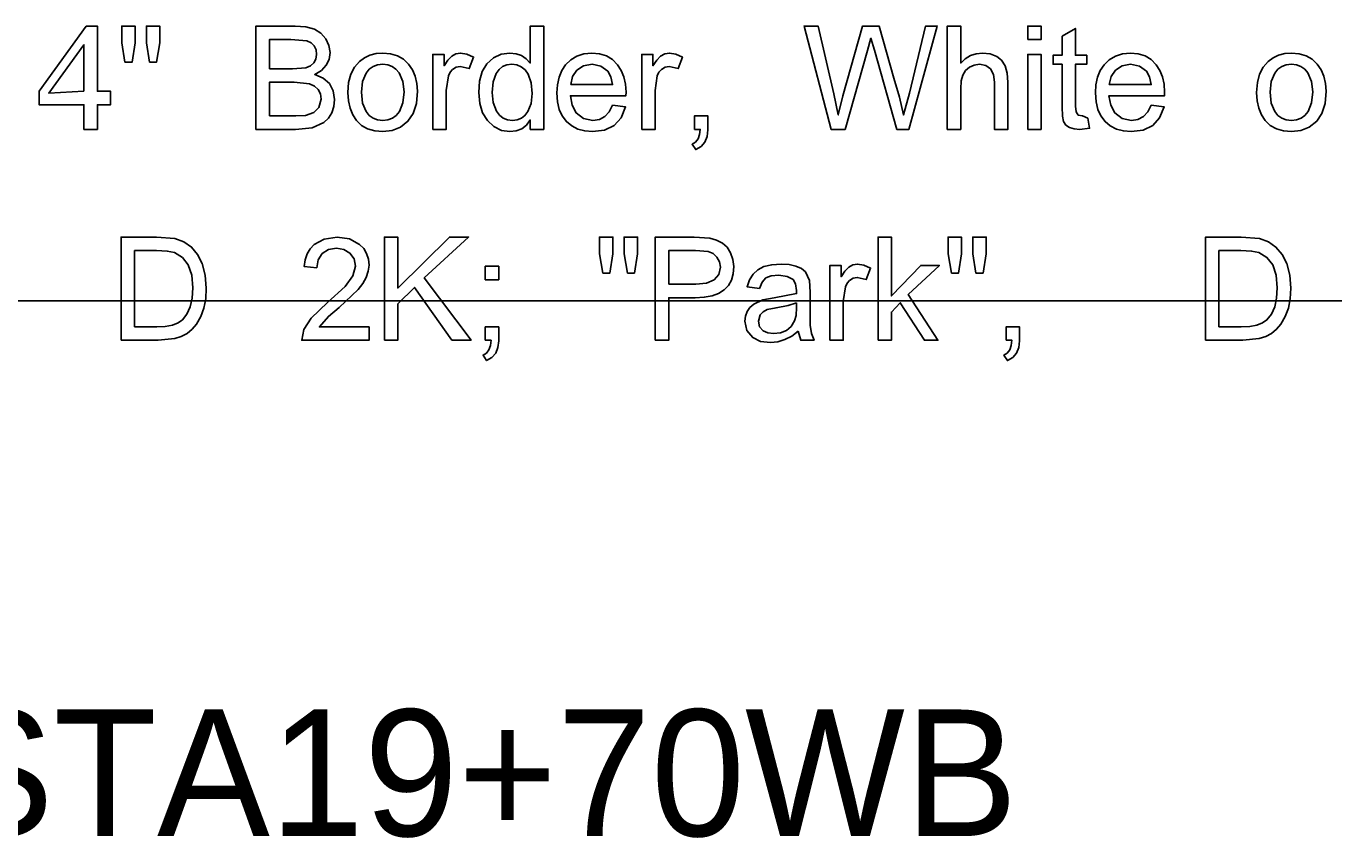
# Model space of a CAD drawing. Extents: x 1001568 to 1002149, y 1840825 to 1841423.
# Drawn here: x 1001921.897 to 1001926.031, y 1840996.772 to 1840999.337 of the extents above; entities that cross this region are included whole.
import ezdxf

# ---------------------------------------------------------------- set-up
doc = ezdxf.new("R2010")
doc.units = 0
for name, color, linetype in [('40', 7, 'Continuous'), ('R_No Plot', 7, 'Continuous'), ('SIGNS', 7, 'Continuous')]:
    doc.layers.add(name, color=color, linetype=linetype)

msp = doc.modelspace()

# ---------------------------------------------------------------- linework, layer by layer
at = {"layer": 'R_No Plot'}
msp.add_line((1001890.6501, 1840998.4691), (1001982.1327, 1840998.4691), dxfattribs=at)
at = {"layer": 'SIGNS'}
for points in [[(1001922.0797, 1840999.0108), (1001922.1223, 1840999.0108), (1001922.1223, 1840999.0888), (1001922.1643, 1840999.0888), (1001922.1643, 1840999.1313), (1001922.1223, 1840999.1313), (1001922.1223, 1840999.337), (1001922.0873, 1840999.337), (1001921.9379, 1840999.1313), (1001921.9379, 1840999.0888), (1001922.0797, 1840999.0888), (1001922.0797, 1840999.0108)], [(1001922.6238, 1840999.0108), (1001922.7491, 1840999.0108), (1001922.8014, 1840999.0161), (1001922.8381, 1840999.0324), (1001922.8528, 1840999.0463), (1001922.8635, 1840999.0632), (1001922.8698, 1840999.0828), (1001922.872, 1840999.1053), (1001922.868, 1840999.133), (1001922.8563, 1840999.1554), (1001922.8366, 1840999.1724), (1001922.8093, 1840999.1843), (1001922.8306, 1840999.1973), (1001922.8458, 1840999.2132), (1001922.855, 1840999.2319), (1001922.8578, 1840999.2535), (1001922.8543, 1840999.2763), (1001922.8441, 1840999.2973), (1001922.8285, 1840999.3149), (1001922.8089, 1840999.327), (1001922.7818, 1840999.3345), (1001922.748, 1840999.337), (1001922.6238, 1840999.337), (1001922.6238, 1840999.0108)], [(1001923.491, 1840999.0108), (1001923.5336, 1840999.0108), (1001923.5336, 1840999.337), (1001923.491, 1840999.337), (1001923.491, 1840999.2205), (1001923.4782, 1840999.2342), (1001923.4632, 1840999.244), (1001923.4459, 1840999.2499), (1001923.4266, 1840999.2519), (1001923.3991, 1840999.248), (1001923.3746, 1840999.2365), (1001923.3539, 1840999.2178), (1001923.3393, 1840999.1934), (1001923.3306, 1840999.1632), (1001923.3279, 1840999.1276), (1001923.3311, 1840999.0929), (1001923.3403, 1840999.0632), (1001923.3552, 1840999.0387), (1001923.3753, 1840999.02), (1001923.3997, 1840999.0076), (1001923.4268, 1840999.0037), (1001923.4467, 1840999.006), (1001923.4641, 1840999.013), (1001923.4789, 1840999.0245), (1001923.491, 1840999.0407), (1001923.491, 1840999.0108)], [(1001922.0797, 1840999.1313), (1001921.9686, 1840999.1254), (1001922.0797, 1840999.2785), (1001922.0797, 1840999.1313)], [(1001922.6663, 1840999.2023), (1001922.6663, 1840999.2944), (1001922.7334, 1840999.2944), (1001922.7844, 1840999.2901), (1001922.798, 1840999.2839), (1001922.8078, 1840999.2748), (1001922.8135, 1840999.2626), (1001922.8153, 1840999.2476), (1001922.813, 1840999.2326), (1001922.8065, 1840999.2207), (1001922.7959, 1840999.2118), (1001922.7811, 1840999.2058), (1001922.7388, 1840999.2023), (1001922.6663, 1840999.2023)], [(1001922.9144, 1840999.1278), (1001922.9161, 1840999.1014), (1001922.9212, 1840999.0779), (1001922.9296, 1840999.0571), (1001922.9416, 1840999.0392), (1001922.9575, 1840999.0235), (1001922.9768, 1840999.0124), (1001922.999, 1840999.0058), (1001923.0245, 1840999.0037), (1001923.0538, 1840999.0074), (1001923.081, 1840999.0182), (1001923.1043, 1840999.0364), (1001923.1209, 1840999.0613), (1001923.1309, 1840999.0928), (1001923.1343, 1840999.1311), (1001923.1325, 1840999.1562), (1001923.1272, 1840999.1791), (1001923.1183, 1840999.1994), (1001923.1061, 1840999.2172), (1001923.0897, 1840999.2323), (1001923.0707, 1840999.2431), (1001923.0489, 1840999.2497), (1001923.0245, 1840999.2519), (1001923.0033, 1840999.2502), (1001922.984, 1840999.2452), (1001922.9664, 1840999.2369), (1001922.9507, 1840999.2255), (1001922.9347, 1840999.2074), (1001922.9234, 1840999.1851), (1001922.9167, 1840999.1585), (1001922.9144, 1840999.1278)], [(1001923.751, 1840999.0871), (1001923.7405, 1840999.066), (1001923.7266, 1840999.0511), (1001923.7093, 1840999.0421), (1001923.6888, 1840999.0391), (1001923.6591, 1840999.045), (1001923.6364, 1840999.0627), (1001923.6231, 1840999.0868), (1001923.6176, 1840999.1171), (1001923.7933, 1840999.1171), (1001923.7936, 1840999.1279), (1001923.7919, 1840999.1535), (1001923.7869, 1840999.1766), (1001923.7786, 1840999.1971), (1001923.7669, 1840999.2153), (1001923.7509, 1840999.2313), (1001923.732, 1840999.2427), (1001923.7102, 1840999.2495), (1001923.6857, 1840999.2519), (1001923.6603, 1840999.2495), (1001923.6381, 1840999.2426), (1001923.6187, 1840999.2311), (1001923.6023, 1840999.215), (1001923.5903, 1840999.1966), (1001923.5818, 1840999.1757), (1001923.5767, 1840999.1519), (1001923.575, 1840999.1258), (1001923.5769, 1840999.0982), (1001923.5825, 1840999.074), (1001923.592, 1840999.0531), (1001923.6054, 1840999.0356), (1001923.6219, 1840999.0216), (1001923.6412, 1840999.0116), (1001923.6631, 1840999.0057), (1001923.6879, 1840999.0037), (1001923.7258, 1840999.0086), (1001923.7559, 1840999.0232), (1001923.7779, 1840999.0476), (1001923.7922, 1840999.0819), (1001923.751, 1840999.0871)], [(1001925.4537, 1840999.0871), (1001925.4432, 1840999.066), (1001925.4294, 1840999.0511), (1001925.4121, 1840999.0421), (1001925.3916, 1840999.0391), (1001925.3619, 1840999.045), (1001925.3392, 1840999.0627), (1001925.3259, 1840999.0868), (1001925.3203, 1840999.1171), (1001925.4961, 1840999.1171), (1001925.4963, 1840999.1279), (1001925.4946, 1840999.1535), (1001925.4896, 1840999.1766), (1001925.4813, 1840999.1971), (1001925.4697, 1840999.2153), (1001925.4536, 1840999.2313), (1001925.4348, 1840999.2427), (1001925.413, 1840999.2495), (1001925.3885, 1840999.2519), (1001925.3631, 1840999.2495), (1001925.3408, 1840999.2426), (1001925.3214, 1840999.2311), (1001925.305, 1840999.215), (1001925.2931, 1840999.1966), (1001925.2845, 1840999.1757), (1001925.2794, 1840999.1519), (1001925.2778, 1840999.1258), (1001925.2796, 1840999.0982), (1001925.2853, 1840999.074), (1001925.2947, 1840999.0531), (1001925.3081, 1840999.0356), (1001925.3246, 1840999.0216), (1001925.3439, 1840999.0116), (1001925.3659, 1840999.0057), (1001925.3907, 1840999.0037), (1001925.4286, 1840999.0086), (1001925.4586, 1840999.0232), (1001925.4807, 1840999.0476), (1001925.495, 1840999.0819), (1001925.4537, 1840999.0871)], [(1001925.7872, 1840999.1278), (1001925.7889, 1840999.1014), (1001925.794, 1840999.0779), (1001925.8024, 1840999.0571), (1001925.8144, 1840999.0392), (1001925.8303, 1840999.0235), (1001925.8496, 1840999.0124), (1001925.8718, 1840999.0058), (1001925.8973, 1840999.0037), (1001925.9266, 1840999.0074), (1001925.9538, 1840999.0182), (1001925.9771, 1840999.0364), (1001925.9937, 1840999.0613), (1001926.0037, 1840999.0928), (1001926.0071, 1840999.1311), (1001926.0053, 1840999.1562), (1001926, 1840999.1791), (1001925.9911, 1840999.1994), (1001925.9789, 1840999.2172), (1001925.9625, 1840999.2323), (1001925.9435, 1840999.2431), (1001925.9217, 1840999.2497), (1001925.8973, 1840999.2519), (1001925.8761, 1840999.2502), (1001925.8568, 1840999.2452), (1001925.8392, 1840999.2369), (1001925.8235, 1840999.2255), (1001925.8075, 1840999.2074), (1001925.7962, 1840999.1851), (1001925.7895, 1840999.1585), (1001925.7872, 1840999.1278)], [(1001922.957, 1840999.1279), (1001922.9607, 1840999.1616), (1001922.9719, 1840999.1885), (1001922.9817, 1840999.2007), (1001922.9938, 1840999.2095), (1001923.008, 1840999.2147), (1001923.0245, 1840999.2164), (1001923.0403, 1840999.2147), (1001923.0543, 1840999.2095), (1001923.0664, 1840999.2009), (1001923.0765, 1840999.189), (1001923.0879, 1840999.1621), (1001923.0918, 1840999.1292), (1001923.0881, 1840999.095), (1001923.0771, 1840999.0677), (1001923.0672, 1840999.0551), (1001923.0551, 1840999.0461), (1001923.0408, 1840999.0408), (1001923.0245, 1840999.0391), (1001923.008, 1840999.0409), (1001922.9938, 1840999.0462), (1001922.9817, 1840999.0548), (1001922.9719, 1840999.0671), (1001922.9607, 1840999.0939), (1001922.957, 1840999.1279)], [(1001923.3705, 1840999.1277), (1001923.3735, 1840999.1606), (1001923.3831, 1840999.187), (1001923.3921, 1840999.1998), (1001923.4034, 1840999.209), (1001923.4169, 1840999.2146), (1001923.4326, 1840999.2164), (1001923.4486, 1840999.2144), (1001923.4625, 1840999.2087), (1001923.4743, 1840999.199), (1001923.4838, 1840999.1857), (1001923.4936, 1840999.1582), (1001923.4969, 1840999.1243), (1001923.4935, 1840999.0929), (1001923.4834, 1840999.0671), (1001923.474, 1840999.0546), (1001923.4628, 1840999.046), (1001923.4495, 1840999.0407), (1001923.4343, 1840999.0391), (1001923.4187, 1840999.041), (1001923.4052, 1840999.0465), (1001923.3939, 1840999.0557), (1001923.3844, 1840999.0686), (1001923.3739, 1840999.0953), (1001923.3705, 1840999.1277)], [(1001923.6188, 1840999.1526), (1001923.6246, 1840999.1778), (1001923.6384, 1840999.198), (1001923.6596, 1840999.2119), (1001923.6862, 1840999.2164), (1001923.7139, 1840999.2109), (1001923.7359, 1840999.1947), (1001923.7459, 1840999.1771), (1001923.7511, 1840999.1526), (1001923.6188, 1840999.1526)], [(1001925.3215, 1840999.1526), (1001925.3274, 1840999.1778), (1001925.3412, 1840999.198), (1001925.3623, 1840999.2119), (1001925.3889, 1840999.2164), (1001925.4166, 1840999.2109), (1001925.4387, 1840999.1947), (1001925.4487, 1840999.1771), (1001925.4539, 1840999.1526), (1001925.3215, 1840999.1526)], [(1001925.8298, 1840999.1279), (1001925.8335, 1840999.1616), (1001925.8447, 1840999.1885), (1001925.8545, 1840999.2007), (1001925.8666, 1840999.2095), (1001925.8808, 1840999.2147), (1001925.8973, 1840999.2164), (1001925.9131, 1840999.2147), (1001925.9271, 1840999.2095), (1001925.9392, 1840999.2009), (1001925.9493, 1840999.189), (1001925.9607, 1840999.1621), (1001925.9646, 1840999.1292), (1001925.9609, 1840999.095), (1001925.9499, 1840999.0677), (1001925.94, 1840999.0551), (1001925.9279, 1840999.0461), (1001925.9136, 1840999.0408), (1001925.8973, 1840999.0391), (1001925.8808, 1840999.0409), (1001925.8666, 1840999.0462), (1001925.8545, 1840999.0548), (1001925.8447, 1840999.0671), (1001925.8335, 1840999.0939), (1001925.8298, 1840999.1279)], [(1001922.6663, 1840999.0533), (1001922.6663, 1840999.1597), (1001922.744, 1840999.1597), (1001922.793, 1840999.1544), (1001922.8091, 1840999.147), (1001922.8205, 1840999.1368), (1001922.8272, 1840999.1231), (1001922.8294, 1840999.1065), (1001922.8228, 1840999.0804), (1001922.8062, 1840999.0637), (1001922.7802, 1840999.0548), (1001922.75, 1840999.0533), (1001922.6663, 1840999.0533)], [(1001922.1972, 1840998.3441), (1001922.3148, 1840998.3441), (1001922.3671, 1840998.3496), (1001922.3875, 1840998.3563), (1001922.4059, 1840998.3662), (1001922.4218, 1840998.3793), (1001922.4358, 1840998.3955), (1001922.4493, 1840998.4189), (1001922.459, 1840998.4456), (1001922.4648, 1840998.4756), (1001922.4667, 1840998.509), (1001922.4634, 1840998.5501), (1001922.4538, 1840998.5865), (1001922.4391, 1840998.6157), (1001922.4199, 1840998.6386), (1001922.396, 1840998.6553), (1001922.3675, 1840998.6657), (1001922.3095, 1840998.6703), (1001922.1972, 1840998.6703), (1001922.1972, 1840998.3441)], [(1001923.8861, 1840998.3441), (1001923.9287, 1840998.3441), (1001923.9287, 1840998.4788), (1001924.0122, 1840998.4788), (1001924.0407, 1840998.4803), (1001924.0655, 1840998.4849), (1001924.0865, 1840998.4925), (1001924.1038, 1840998.5033), (1001924.1171, 1840998.5171), (1001924.1267, 1840998.534), (1001924.1323, 1840998.554), (1001924.1343, 1840998.577), (1001924.1318, 1840998.6), (1001924.1244, 1840998.621), (1001924.1131, 1840998.6381), (1001924.0983, 1840998.6515), (1001924.0799, 1840998.6611), (1001924.0582, 1840998.6672), (1001924.0088, 1840998.6703), (1001923.8861, 1840998.6703), (1001923.8861, 1840998.3441)], [(1001925.6257, 1840998.3441), (1001925.7433, 1840998.3441), (1001925.7955, 1840998.3496), (1001925.8159, 1840998.3563), (1001925.8343, 1840998.3662), (1001925.8503, 1840998.3793), (1001925.8642, 1840998.3955), (1001925.8778, 1840998.4189), (1001925.8875, 1840998.4456), (1001925.8933, 1840998.4756), (1001925.8952, 1840998.509), (1001925.8919, 1840998.5501), (1001925.8823, 1840998.5865), (1001925.8676, 1840998.6157), (1001925.8484, 1840998.6386), (1001925.8245, 1840998.6553), (1001925.796, 1840998.6657), (1001925.7379, 1840998.6703), (1001925.6257, 1840998.6703), (1001925.6257, 1840998.3441)], [(1001922.2398, 1840998.3866), (1001922.2398, 1840998.6278), (1001922.3092, 1840998.6278), (1001922.343, 1840998.6261), (1001922.3657, 1840998.6213), (1001922.3912, 1840998.6061), (1001922.4095, 1840998.5824), (1001922.4205, 1840998.5501), (1001922.4242, 1840998.5096), (1001922.4221, 1840998.4772), (1001922.4158, 1840998.4497), (1001922.4055, 1840998.4269), (1001922.3912, 1840998.4088), (1001922.3774, 1840998.399), (1001922.3593, 1840998.3922), (1001922.3369, 1840998.388), (1001922.3104, 1840998.3866), (1001922.2398, 1840998.3866)], [(1001923.9287, 1840998.5214), (1001923.9287, 1840998.6278), (1001924.013, 1840998.6278), (1001924.0538, 1840998.6251), (1001924.0689, 1840998.6187), (1001924.0811, 1840998.6074), (1001924.0892, 1840998.5925), (1001924.0918, 1840998.5756), (1001924.0867, 1840998.5518), (1001924.0721, 1840998.5349), (1001924.0478, 1840998.5247), (1001924.014, 1840998.5214), (1001923.9287, 1840998.5214)], [(1001925.6682, 1840998.3866), (1001925.6682, 1840998.6278), (1001925.7377, 1840998.6278), (1001925.7715, 1840998.6261), (1001925.7942, 1840998.6213), (1001925.8197, 1840998.6061), (1001925.838, 1840998.5824), (1001925.849, 1840998.5501), (1001925.8526, 1840998.5096), (1001925.8505, 1840998.4772), (1001925.8443, 1840998.4497), (1001925.834, 1840998.4269), (1001925.8197, 1840998.4088), (1001925.8058, 1840998.399), (1001925.7878, 1840998.3922), (1001925.7654, 1840998.388), (1001925.7388, 1840998.3866), (1001925.6682, 1840998.3866)], [(1001924.338, 1840998.3733), (1001924.346, 1840998.3441), (1001924.388, 1840998.3441), (1001924.3796, 1840998.3655), (1001924.3756, 1840998.3923), (1001924.3754, 1840998.4429), (1001924.3754, 1840998.4963), (1001924.3734, 1840998.533), (1001924.3609, 1840998.5602), (1001924.348, 1840998.5712), (1001924.3308, 1840998.579), (1001924.3093, 1840998.5837), (1001924.2836, 1840998.5852), (1001924.2544, 1840998.583), (1001924.2297, 1840998.5769), (1001924.2104, 1840998.5671), (1001924.1951, 1840998.5533), (1001924.1838, 1840998.5354), (1001924.1766, 1840998.5134), (1001924.2153, 1840998.5081), (1001924.2238, 1840998.5282), (1001924.2361, 1840998.5411), (1001924.2528, 1840998.5476), (1001924.2764, 1840998.5498), (1001924.3028, 1840998.5462), (1001924.3216, 1840998.5362), (1001924.3299, 1840998.5226), (1001924.3328, 1840998.5019), (1001924.3326, 1840998.4916), (1001924.2618, 1840998.4779), (1001924.2265, 1840998.4719), (1001924.198, 1840998.4588), (1001924.1854, 1840998.4478), (1001924.1766, 1840998.4352), (1001924.1712, 1840998.4206), (1001924.1697, 1840998.4043), (1001924.1759, 1840998.3747), (1001924.1941, 1840998.3529), (1001924.2191, 1840998.3409), (1001924.2507, 1840998.337), (1001924.2737, 1840998.3393), (1001924.2959, 1840998.3462), (1001924.3173, 1840998.3575), (1001924.338, 1840998.3733)], [(1001924.3328, 1840998.463), (1001924.3328, 1840998.4475), (1001924.3311, 1840998.4229), (1001924.3264, 1840998.4053), (1001924.3154, 1840998.3878), (1001924.3007, 1840998.3753), (1001924.282, 1840998.3678), (1001924.2595, 1840998.3654), (1001924.2415, 1840998.3676), (1001924.227, 1840998.3742), (1001924.2158, 1840998.3872), (1001924.2123, 1840998.4048), (1001924.2178, 1840998.4248), (1001924.2268, 1840998.4344), (1001924.2403, 1840998.4414), (1001924.268, 1840998.4471), (1001924.3058, 1840998.4543), (1001924.3328, 1840998.463)]]:
    msp.add_lwpolyline(points, dxfattribs=at)
for points in [[(1001922.2096, 1840999.2235), (1001922.2324, 1840999.2235), (1001922.2417, 1840999.2845), (1001922.2417, 1840999.337), (1001922.1992, 1840999.337), (1001922.1992, 1840999.2845)], [(1001922.2874, 1840999.2235), (1001922.3097, 1840999.2235), (1001922.3197, 1840999.2845), (1001922.3197, 1840999.337), (1001922.2772, 1840999.337), (1001922.2772, 1840999.2845)], [(1001924.4424, 1840999.0108), (1001924.4861, 1840999.0108), (1001924.5567, 1840999.2602), (1001924.5679, 1840999.2988), (1001924.5787, 1840999.2607), (1001924.6499, 1840999.0108), (1001924.6876, 1840999.0108), (1001924.7774, 1840999.337), (1001924.7405, 1840999.337), (1001924.6898, 1840999.1257), (1001924.6706, 1840999.0565), (1001924.6583, 1840999.1126), (1001924.6407, 1840999.1723), (1001924.5938, 1840999.337), (1001924.5416, 1840999.337), (1001924.4793, 1840999.117), (1001924.4646, 1840999.0565), (1001924.4508, 1840999.1232), (1001924.401, 1840999.337), (1001924.3566, 1840999.337)], [(1001924.8093, 1840999.0108), (1001924.8518, 1840999.0108), (1001924.8518, 1840999.1391), (1001924.8534, 1840999.1638), (1001924.8582, 1840999.1825), (1001924.8666, 1840999.1965), (1001924.8794, 1840999.2074), (1001924.8946, 1840999.2142), (1001924.911, 1840999.2164), (1001924.9316, 1840999.2127), (1001924.9463, 1840999.2019), (1001924.9552, 1840999.1842), (1001924.9582, 1840999.1595), (1001924.9582, 1840999.0108), (1001925.0007, 1840999.0108), (1001925.0007, 1840999.1602), (1001924.9985, 1840999.1885), (1001924.9919, 1840999.2115), (1001924.9808, 1840999.2292), (1001924.9655, 1840999.2415), (1001924.9446, 1840999.2493), (1001924.921, 1840999.2519), (1001924.9009, 1840999.2498), (1001924.8827, 1840999.2439), (1001924.8663, 1840999.234), (1001924.8518, 1840999.2205), (1001924.8518, 1840999.337), (1001924.8093, 1840999.337)], [(1001925.0634, 1840999.2944), (1001925.106, 1840999.2944), (1001925.106, 1840999.337), (1001925.0634, 1840999.337)], [(1001925.2536, 1840999.0467), (1001925.2367, 1840999.0533), (1001925.2232, 1840999.0561), (1001925.2167, 1840999.0658), (1001925.2146, 1840999.0845), (1001925.2146, 1840999.2164), (1001925.2501, 1840999.2164), (1001925.2501, 1840999.2448), (1001925.2146, 1840999.2448), (1001925.2146, 1840999.3299), (1001925.172, 1840999.3051), (1001925.172, 1840999.2448), (1001925.1437, 1840999.2448), (1001925.1437, 1840999.2164), (1001925.172, 1840999.2164), (1001925.172, 1840999.0821), (1001925.1733, 1840999.0526), (1001925.1771, 1840999.0354), (1001925.1843, 1840999.0244), (1001925.1953, 1840999.0166), (1001925.2101, 1840999.0121), (1001925.2286, 1840999.0108), (1001925.2592, 1840999.0141)], [(1001923.1828, 1840999.0108), (1001923.2254, 1840999.0108), (1001923.2254, 1840999.1334), (1001923.2319, 1840999.1798), (1001923.2372, 1840999.1914), (1001923.2451, 1840999.2003), (1001923.2568, 1840999.207), (1001923.2695, 1840999.2093), (1001923.2981, 1840999.2029), (1001923.3116, 1840999.2393), (1001923.2904, 1840999.2487), (1001923.27, 1840999.2519), (1001923.2558, 1840999.2493), (1001923.2426, 1840999.2418), (1001923.2299, 1840999.2293), (1001923.2183, 1840999.2119), (1001923.2183, 1840999.2478), (1001923.1828, 1840999.2478)], [(1001923.8434, 1840999.0108), (1001923.8859, 1840999.0108), (1001923.8859, 1840999.1334), (1001923.8925, 1840999.1798), (1001923.8978, 1840999.1914), (1001923.9057, 1840999.2003), (1001923.9174, 1840999.207), (1001923.93, 1840999.2093), (1001923.9586, 1840999.2029), (1001923.9721, 1840999.2393), (1001923.951, 1840999.2487), (1001923.9306, 1840999.2519), (1001923.9164, 1840999.2493), (1001923.9031, 1840999.2418), (1001923.8905, 1840999.2293), (1001923.8788, 1840999.2119), (1001923.8788, 1840999.2478), (1001923.8434, 1840999.2478)], [(1001925.0634, 1840999.0108), (1001925.106, 1840999.0108), (1001925.106, 1840999.2478), (1001925.0634, 1840999.2478)], [(1001924.0097, 1840999.0108), (1001924.0281, 1840999.0108), (1001924.0261, 1840998.9941), (1001924.0212, 1840998.9807), (1001924.0133, 1840998.9706), (1001924.0027, 1840998.9639), (1001924.0141, 1840998.947), (1001924.0307, 1840998.9568), (1001924.0427, 1840998.9705), (1001924.0499, 1840998.9879), (1001924.0523, 1840999.0092), (1001924.0523, 1840999.0533), (1001924.0097, 1840999.0533)], [(1001922.9811, 1840998.3866), (1001922.8241, 1840998.3866), (1001922.8528, 1840998.4197), (1001922.8863, 1840998.4482), (1001922.947, 1840998.5046), (1001922.9618, 1840998.5237), (1001922.9726, 1840998.543), (1001922.9789, 1840998.5622), (1001922.9811, 1840998.5815), (1001922.9793, 1840998.6011), (1001922.9736, 1840998.6186), (1001922.9642, 1840998.634), (1001922.9512, 1840998.6474), (1001922.9195, 1840998.6646), (1001922.8806, 1840998.6703), (1001922.8394, 1840998.6643), (1001922.8074, 1840998.6465), (1001922.7951, 1840998.6332), (1001922.7858, 1840998.6175), (1001922.7794, 1840998.5989), (1001922.7759, 1840998.5778), (1001922.8161, 1840998.5737), (1001922.8204, 1840998.5989), (1001922.8329, 1840998.6184), (1001922.8525, 1840998.6308), (1001922.8785, 1840998.6349), (1001922.9017, 1840998.6309), (1001922.9207, 1840998.6197), (1001922.9341, 1840998.6016), (1001922.9386, 1840998.579), (1001922.9303, 1840998.548), (1001922.9057, 1840998.5137), (1001922.8501, 1840998.4632), (1001922.7986, 1840998.4145), (1001922.7755, 1840998.3785), (1001922.7684, 1840998.3441), (1001922.9811, 1840998.3441)], [(1001923.0297, 1840998.3441), (1001923.0722, 1840998.3441), (1001923.0722, 1840998.4591), (1001923.1252, 1840998.5115), (1001923.243, 1840998.3441), (1001923.3037, 1840998.3441), (1001923.1559, 1840998.5418), (1001923.2961, 1840998.6703), (1001923.2353, 1840998.6703), (1001923.0722, 1840998.509), (1001923.0722, 1840998.6703), (1001923.0297, 1840998.6703)], [(1001923.7201, 1840998.5568), (1001923.7429, 1840998.5568), (1001923.7523, 1840998.6178), (1001923.7523, 1840998.6703), (1001923.7097, 1840998.6703), (1001923.7097, 1840998.6178)], [(1001923.7979, 1840998.5568), (1001923.8203, 1840998.5568), (1001923.8303, 1840998.6178), (1001923.8303, 1840998.6703), (1001923.7877, 1840998.6703), (1001923.7877, 1840998.6178)], [(1001924.5903, 1840998.3441), (1001924.6328, 1840998.3441), (1001924.6328, 1840998.4336), (1001924.6605, 1840998.4626), (1001924.7371, 1840998.3441), (1001924.7794, 1840998.3441), (1001924.6859, 1840998.4888), (1001924.7843, 1840998.5811), (1001924.7254, 1840998.5811), (1001924.6328, 1840998.4847), (1001924.6328, 1840998.6703), (1001924.5903, 1840998.6703)], [(1001924.8221, 1840998.5568), (1001924.8449, 1840998.5568), (1001924.8542, 1840998.6178), (1001924.8542, 1840998.6703), (1001924.8117, 1840998.6703), (1001924.8117, 1840998.6178)], [(1001924.8999, 1840998.5568), (1001924.9223, 1840998.5568), (1001924.9322, 1840998.6178), (1001924.9322, 1840998.6703), (1001924.8897, 1840998.6703), (1001924.8897, 1840998.6178)], [(1001923.3487, 1840998.5356), (1001923.3912, 1840998.5356), (1001923.3912, 1840998.5781), (1001923.3487, 1840998.5781)], [(1001924.4381, 1840998.3441), (1001924.4806, 1840998.3441), (1001924.4806, 1840998.4668), (1001924.4872, 1840998.5131), (1001924.4925, 1840998.5247), (1001924.5003, 1840998.5336), (1001924.5121, 1840998.5404), (1001924.5247, 1840998.5427), (1001924.5533, 1840998.5362), (1001924.5668, 1840998.5726), (1001924.5457, 1840998.582), (1001924.5253, 1840998.5852), (1001924.5111, 1840998.5827), (1001924.4978, 1840998.5751), (1001924.4852, 1840998.5626), (1001924.4735, 1840998.5452), (1001924.4735, 1840998.5811), (1001924.4381, 1840998.5811)], [(1001923.3487, 1840998.3441), (1001923.3671, 1840998.3441), (1001923.365, 1840998.3274), (1001923.3601, 1840998.314), (1001923.3522, 1840998.3039), (1001923.3416, 1840998.2973), (1001923.353, 1840998.2803), (1001923.3696, 1840998.2902), (1001923.3816, 1840998.3038), (1001923.3888, 1840998.3212), (1001923.3912, 1840998.3426), (1001923.3912, 1840998.3866), (1001923.3487, 1840998.3866)], [(1001924.9952, 1840998.3441), (1001925.0136, 1840998.3441), (1001925.0115, 1840998.3274), (1001925.0066, 1840998.314), (1001924.9987, 1840998.3039), (1001924.9881, 1840998.2973), (1001924.9995, 1840998.2803), (1001925.0161, 1840998.2902), (1001925.0281, 1840998.3038), (1001925.0353, 1840998.3212), (1001925.0377, 1840998.3426), (1001925.0377, 1840998.3866), (1001924.9952, 1840998.3866)]]:
    msp.add_lwpolyline(points, close=True, dxfattribs=at)

# ---------------------------------------------------------------- texts
at = {"layer": '40'}
msp.add_text('SS-PPD-10-STA19+70WB', height=0.4, rotation=0, dxfattribs=at).set_placement((1001918.6847, 1840996.7774))

doc.saveas('drawing.dxf')
